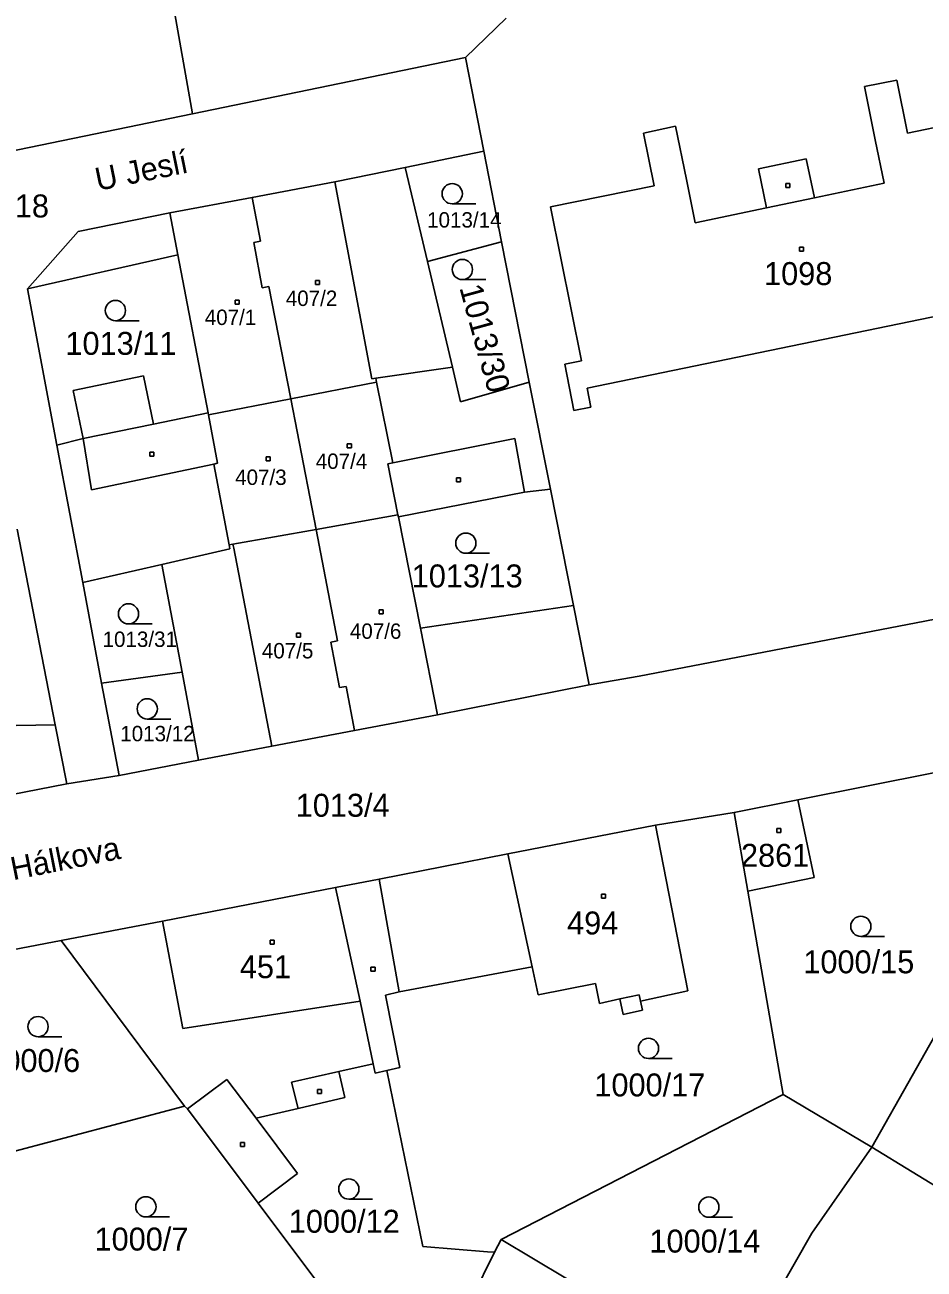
# Model space of a CAD drawing. Extents: x -795483 to -789093, y -1112258 to -1108741.
# Drawn here: x -791912.8 to -791846.2, y -1109964 to -1109871.8 of the extents above; entities that cross this region are included whole.
import ezdxf

# ---------------------------------------------------------------- set-up
doc = ezdxf.new("R2010")
doc.units = 0
for name, color, linetype in [('Vrstva 1', 7, 'Continuous'), ('Vrstva 14', 7, 'Continuous'), ('Vrstva 15', 7, 'Continuous'), ('Vrstva 2', 7, 'Continuous'), ('Vrstva 23', 7, 'Continuous'), ('Vrstva 25', 7, 'Continuous'), ('Vrstva 38', 7, 'Continuous')]:
    doc.layers.add(name, color=color, linetype=linetype)

msp = doc.modelspace()

# ---------------------------------------------------------------- linework, layer by layer
at = {"layer": 'Vrstva 1'}
for p, q in [((-791900.37, -1109878.36), (-791907.26, -1109839.28)), ((-791877.12, -1109871.28), (-791880.14, -1109874.2)), ((-791880.14, -1109874.2), (-791900.37, -1109878.36)), ((-791878.79, -1109881.14), (-791880.14, -1109874.2)), ((-791900.37, -1109878.36), (-791914.88, -1109881.36)), ((-791884.6, -1109882.34), (-791878.79, -1109881.14)), ((-791877.47, -1109887.84), (-791878.79, -1109881.14)), ((-791889.82, -1109883.41), (-791884.6, -1109882.34)), ((-791884.6, -1109882.34), (-791882.95, -1109889.3)), ((-791895.93, -1109884.56), (-791889.82, -1109883.41)), ((-791902.04, -1109885.7), (-791895.93, -1109884.56)), ((-791895.93, -1109884.56), (-791895.33, -1109887.81)), ((-791908.84, -1109887.09), (-791902.04, -1109885.7)), ((-791912.59, -1109891.34), (-791908.84, -1109887.09)), ((-791895.33, -1109887.81), (-791895.82, -1109887.9)), ((-791895.82, -1109887.9), (-791895.19, -1109891.26)), ((-791882.95, -1109889.3), (-791877.47, -1109887.84)), ((-791875.41, -1109898.25), (-791877.47, -1109887.84)), ((-791912.59, -1109891.34), (-791901.45, -1109888.81)), ((-791901.45, -1109888.81), (-791899.21, -1109900.51)), ((-791882.95, -1109889.3), (-791881.1, -1109897.14)), ((-791910.41, -1109902.9), (-791912.59, -1109891.34)), ((-791895.19, -1109891.26), (-791894.7, -1109891.16)), ((-791894.7, -1109891.16), (-791893.08, -1109899.47)), ((-791881.1, -1109897.14), (-791886.79, -1109897.94)), ((-791881.1, -1109897.14), (-791880.5, -1109899.7)), ((-791893.08, -1109899.47), (-791886.73, -1109898.24)), ((-791886.73, -1109898.24), (-791886.79, -1109897.94)), ((-791880.5, -1109899.7), (-791875.41, -1109898.25)), ((-791873.85, -1109906.16), (-791875.41, -1109898.25)), ((-791893.08, -1109899.47), (-791899.18, -1109900.66)), ((-791893.08, -1109899.47), (-791891.21, -1109909.16)), ((-791899.21, -1109900.51), (-791903.24, -1109901.35)), ((-791899.18, -1109900.66), (-791899.21, -1109900.51)), ((-791903.24, -1109901.35), (-791908.45, -1109902.43)), ((-791910.41, -1109902.9), (-791908.45, -1109902.43)), ((-791908.49, -1109913.08), (-791910.41, -1109902.9)), ((-791873.85, -1109906.16), (-791875.76, -1109906.39)), ((-791872.14, -1109914.79), (-791873.85, -1109906.16)), ((-791875.76, -1109906.39), (-791885.11, -1109908.23)), ((-791891.21, -1109909.16), (-791885.14, -1109908.08)), ((-791885.14, -1109908.08), (-791885.11, -1109908.23)), ((-791885.11, -1109908.23), (-791883.48, -1109916.48)), ((-791913.34, -1109909.14), (-791910.53, -1109923.63)), ((-791891.21, -1109909.16), (-791897.36, -1109910.25)), ((-791889.61, -1109917.4), (-791891.21, -1109909.16)), ((-791897.59, -1109910.6), (-791902.63, -1109911.75)), ((-791897.65, -1109910.3), (-791897.36, -1109910.25)), ((-791897.65, -1109910.3), (-791897.59, -1109910.6)), ((-791902.63, -1109911.75), (-791908.49, -1109913.08)), ((-791901.13, -1109919.73), (-791902.63, -1109911.75)), ((-791907.09, -1109920.54), (-791908.49, -1109913.08)), ((-791831.63, -1109913.16), (-791867.26, -1109920.02)), ((-791883.48, -1109916.48), (-791872.14, -1109914.79)), ((-791870.98, -1109920.67), (-791872.14, -1109914.79)), ((-791890.1, -1109917.5), (-791889.61, -1109917.4)), ((-791889.46, -1109920.87), (-791890.1, -1109917.5)), ((-791907.09, -1109920.54), (-791901.13, -1109919.73)), ((-791901.13, -1109919.73), (-791899.91, -1109926.25)), ((-791867.26, -1109920.02), (-791870.98, -1109920.67)), ((-791905.8, -1109927.38), (-791907.09, -1109920.54)), ((-791888.97, -1109920.78), (-791889.46, -1109920.87)), ((-791888.35, -1109924.05), (-791888.97, -1109920.78)), ((-791870.98, -1109920.67), (-791882.21, -1109922.89)), ((-791910.53, -1109923.63), (-791923.93, -1109923.9)), ((-791910.53, -1109923.63), (-791909.68, -1109928)), ((-791882.21, -1109922.89), (-791888.35, -1109924.05)), ((-791894.49, -1109925.21), (-791888.35, -1109924.05)), ((-791894.49, -1109925.21), (-791899.91, -1109926.25)), ((-791899.91, -1109926.25), (-791905.8, -1109927.38)), ((-791905.8, -1109927.38), (-791909.68, -1109928)), ((-791845.34, -1109927.17), (-791855.51, -1109929.19)), ((-791909.68, -1109928), (-791922.68, -1109930.52)), ((-791855.51, -1109929.19), (-791860.23, -1109930.13)), ((-791854.32, -1109934.94), (-791855.51, -1109929.19)), ((-791866.06, -1109931.07), (-791860.23, -1109930.13)), ((-791860.23, -1109930.13), (-791859.22, -1109935.95)), ((-791877, -1109933.2), (-791866.06, -1109931.07)), ((-791863.67, -1109943.34), (-791866.06, -1109931.07)), ((-791886.54, -1109935.06), (-791877, -1109933.2)), ((-791902.57, -1109938.17), (-791889.76, -1109935.69)), ((-791889.76, -1109935.69), (-791886.54, -1109935.06)), ((-791887.95, -1109944.11), (-791889.76, -1109935.69)), ((-791859.22, -1109935.95), (-791854.32, -1109934.94)), ((-791859.22, -1109935.95), (-791856.6, -1109951.03)), ((-791910.09, -1109939.61), (-791902.57, -1109938.17)), ((-791922, -1109941.91), (-791910.09, -1109939.61)), ((-791910.09, -1109939.61), (-791900.95, -1109951.88)), ((-791885.05, -1109943.42), (-791875.21, -1109941.55)), ((-791875.21, -1109941.55), (-791874.76, -1109943.64)), ((-791874.76, -1109943.64), (-791870.51, -1109942.8)), ((-791870.51, -1109942.8), (-791870.22, -1109944.27)), ((-791886.06, -1109943.66), (-791885.05, -1109943.42)), ((-791885, -1109949.03), (-791886.06, -1109943.66)), ((-791870.22, -1109944.27), (-791868.7, -1109943.94)), ((-791868.7, -1109943.94), (-791868.46, -1109945.08)), ((-791867.18, -1109944.1), (-791863.67, -1109943.34)), ((-791850.04, -1109954.93), (-791843.72, -1109943.73)), ((-791886.97, -1109948.74), (-791887.95, -1109944.11)), ((-791868.46, -1109945.08), (-791867.03, -1109944.77)), ((-791867.03, -1109944.77), (-791867.18, -1109944.1)), ((-791886.97, -1109948.74), (-791889.52, -1109949.32)), ((-791889.52, -1109949.32), (-791889.07, -1109951.24)), ((-791886.82, -1109949.43), (-791886.97, -1109948.74)), ((-791886.82, -1109949.43), (-791885.96, -1109949.24)), ((-791885, -1109949.03), (-791885.96, -1109949.24)), ((-791885.96, -1109949.24), (-791883.3, -1109962.28)), ((-791889.07, -1109951.24), (-791892.52, -1109952.05)), ((-791877.5, -1109961.76), (-791856.6, -1109951.03)), ((-791856.6, -1109951.03), (-791850.04, -1109954.93)), ((-791900.95, -1109951.88), (-791914.35, -1109955.43)), ((-791900.95, -1109951.88), (-791900.73, -1109952.09)), ((-791895.5, -1109959.06), (-791900.73, -1109952.09)), ((-791892.52, -1109952.05), (-791895.64, -1109952.78)), ((-791895.64, -1109952.78), (-791892.58, -1109956.86)), ((-791850.04, -1109954.93), (-791854.48, -1109961.3)), ((-791850.04, -1109954.93), (-791835.59, -1109963.73)), ((-791892.58, -1109956.86), (-791895.5, -1109959.06)), ((-791895.5, -1109959.06), (-791890.42, -1109965.87)), ((-791854.48, -1109961.3), (-791859.68, -1109970.42)), ((-791883.3, -1109962.28), (-791878.51, -1109962.67)), ((-791877.5, -1109961.76), (-791877.98, -1109962.71)), ((-791877.5, -1109961.76), (-791863.06, -1109970.36)), ((-791881.87, -1109970.5), (-791877.98, -1109962.71)), ((-791878.51, -1109962.67), (-791877.98, -1109962.71))]:
    msp.add_line(p, q, dxfattribs=at)
at = {"layer": 'Vrstva 2'}
for p, q in [((-791850.59, -1109876.34), (-791848.19, -1109875.88)), ((-791849.78, -1109880.28), (-791850.59, -1109876.34)), ((-791848.19, -1109875.88), (-791847.39, -1109879.79)), ((-791847.39, -1109879.79), (-791839.67, -1109878.21)), ((-791866.96, -1109879.79), (-791864.57, -1109879.28)), ((-791864.57, -1109879.28), (-791863.77, -1109883.22)), ((-791866.16, -1109883.71), (-791866.96, -1109879.79)), ((-791849.12, -1109883.51), (-791849.78, -1109880.28)), ((-791858.43, -1109882.45), (-791854.89, -1109881.71)), ((-791854.89, -1109881.71), (-791854.29, -1109884.59)), ((-791857.83, -1109885.32), (-791858.43, -1109882.45)), ((-791887.07, -1109897.99), (-791889.82, -1109883.41)), ((-791873.83, -1109885.26), (-791866.16, -1109883.71)), ((-791863.77, -1109883.22), (-791863.12, -1109886.43)), ((-791854.29, -1109884.59), (-791849.12, -1109883.51)), ((-791857.83, -1109885.32), (-791854.29, -1109884.59)), ((-791901.45, -1109888.81), (-791902.04, -1109885.7)), ((-791871.54, -1109896.67), (-791873.83, -1109885.26)), ((-791863.12, -1109886.43), (-791857.83, -1109885.32)), ((-791836.95, -1109891.63), (-791871.13, -1109898.68)), ((-791872.78, -1109896.92), (-791871.54, -1109896.67)), ((-791872.1, -1109900.35), (-791872.78, -1109896.92)), ((-791909.19, -1109898.86), (-791903.98, -1109897.78)), ((-791903.98, -1109897.78), (-791903.24, -1109901.35)), ((-791886.79, -1109897.94), (-791887.07, -1109897.99)), ((-791886.73, -1109898.24), (-791885.51, -1109904.21)), ((-791871.13, -1109898.68), (-791870.85, -1109900.1)), ((-791908.45, -1109902.43), (-791909.19, -1109898.86)), ((-791899.18, -1109900.66), (-791898.5, -1109904.25)), ((-791870.85, -1109900.1), (-791872.1, -1109900.35)), ((-791907.84, -1109906.23), (-791908.45, -1109902.43)), ((-791885.51, -1109904.21), (-791876.47, -1109902.43)), ((-791876.47, -1109902.43), (-791875.76, -1109906.39)), ((-791898.77, -1109904.31), (-791907.84, -1109906.23)), ((-791898.77, -1109904.31), (-791898.5, -1109904.25)), ((-791897.65, -1109910.3), (-791898.77, -1109904.31)), ((-791885.51, -1109904.21), (-791885.89, -1109904.29)), ((-791885.89, -1109904.29), (-791885.14, -1109908.08)), ((-791897.3, -1109910.54), (-791897.36, -1109910.25)), ((-791894.49, -1109925.21), (-791897.3, -1109910.54)), ((-791883.48, -1109916.48), (-791882.21, -1109922.89)), ((-791877, -1109933.2), (-791875.21, -1109941.55)), ((-791886.54, -1109935.06), (-791885.05, -1109943.42)), ((-791901.07, -1109946.12), (-791902.57, -1109938.17)), ((-791868.7, -1109943.94), (-791867.28, -1109943.63)), ((-791867.28, -1109943.63), (-791867.18, -1109944.1)), ((-791887.95, -1109944.11), (-791901.07, -1109946.12)), ((-791889.52, -1109949.32), (-791893.02, -1109950.11)), ((-791900.73, -1109952.09), (-791897.81, -1109949.9)), ((-791897.81, -1109949.9), (-791895.64, -1109952.78)), ((-791893.02, -1109950.11), (-791892.52, -1109952.05))]:
    msp.add_line(p, q, dxfattribs=at)
at = {"layer": 'Vrstva 23'}
for p, q in [((-791881.12, -1109885.03), (-791879.37, -1109885.03)), ((-791880.37, -1109890.65), (-791878.62, -1109890.65)), ((-791906.07, -1109893.69), (-791904.32, -1109893.69)), ((-791880.11, -1109910.92), (-791878.36, -1109910.92)), ((-791905.1, -1109916.16), (-791903.35, -1109916.16)), ((-791903.71, -1109923.2), (-791901.96, -1109923.2)), ((-791850.85, -1109939.31), (-791849.1, -1109939.31)), ((-791911.8, -1109946.74), (-791910.05, -1109946.74)), ((-791866.58, -1109948.35), (-791864.83, -1109948.35)), ((-791888.78, -1109958.77), (-791887.03, -1109958.77)), ((-791903.81, -1109960.09), (-791902.06, -1109960.09)), ((-791862.11, -1109960.11), (-791860.36, -1109960.11))]:
    msp.add_line(p, q, dxfattribs=at)
for centre in [(-791881.12, -1109884.28), (-791880.37, -1109889.9), (-791906.07, -1109892.94), (-791880.11, -1109910.17), (-791905.1, -1109915.41), (-791903.71, -1109922.45), (-791850.85, -1109938.56), (-791911.8, -1109945.99), (-791866.58, -1109947.6), (-791888.78, -1109958.02), (-791903.81, -1109959.34), (-791862.11, -1109959.36)]:
    msp.add_circle(centre, 0.75, dxfattribs=at)
at = {"layer": 'Vrstva 25'}
for p, q in [((-791856.4, -1109883.53), (-791856.1, -1109883.53)), ((-791856.4, -1109883.83), (-791856.4, -1109883.53)), ((-791856.1, -1109883.83), (-791856.4, -1109883.83)), ((-791856.1, -1109883.53), (-791856.1, -1109883.83)), ((-791855.39, -1109888.24), (-791855.09, -1109888.24)), ((-791855.39, -1109888.54), (-791855.39, -1109888.24)), ((-791855.09, -1109888.54), (-791855.39, -1109888.54)), ((-791855.09, -1109888.24), (-791855.09, -1109888.54)), ((-791891.25, -1109890.71), (-791890.95, -1109890.71)), ((-791891.25, -1109891.01), (-791891.25, -1109890.71)), ((-791890.95, -1109891.01), (-791891.25, -1109891.01)), ((-791890.95, -1109890.71), (-791890.95, -1109891.01)), ((-791897.21, -1109892.17), (-791896.91, -1109892.17)), ((-791897.21, -1109892.47), (-791897.21, -1109892.17)), ((-791896.91, -1109892.17), (-791896.91, -1109892.47)), ((-791896.91, -1109892.47), (-791897.21, -1109892.47)), ((-791903.52, -1109903.42), (-791903.22, -1109903.42)), ((-791903.52, -1109903.72), (-791903.52, -1109903.42)), ((-791903.22, -1109903.42), (-791903.22, -1109903.72)), ((-791888.89, -1109902.81), (-791888.59, -1109902.81)), ((-791888.89, -1109903.11), (-791888.89, -1109902.81)), ((-791888.59, -1109903.11), (-791888.89, -1109903.11)), ((-791888.59, -1109902.81), (-791888.59, -1109903.11)), ((-791903.22, -1109903.72), (-791903.52, -1109903.72)), ((-791894.91, -1109903.78), (-791894.61, -1109903.78)), ((-791894.91, -1109904.08), (-791894.91, -1109903.78)), ((-791894.61, -1109904.08), (-791894.91, -1109904.08)), ((-791894.61, -1109903.78), (-791894.61, -1109904.08)), ((-791880.8, -1109905.33), (-791880.5, -1109905.33)), ((-791880.8, -1109905.63), (-791880.8, -1109905.33)), ((-791880.5, -1109905.63), (-791880.8, -1109905.63)), ((-791880.5, -1109905.33), (-791880.5, -1109905.63)), ((-791886.54, -1109915.12), (-791886.24, -1109915.12)), ((-791886.54, -1109915.42), (-791886.54, -1109915.12)), ((-791886.24, -1109915.12), (-791886.24, -1109915.42)), ((-791886.24, -1109915.42), (-791886.54, -1109915.42)), ((-791892.66, -1109916.84), (-791892.36, -1109916.84)), ((-791892.66, -1109917.14), (-791892.66, -1109916.84)), ((-791892.36, -1109917.14), (-791892.66, -1109917.14)), ((-791892.36, -1109916.84), (-791892.36, -1109917.14)), ((-791857.08, -1109931.31), (-791856.78, -1109931.31)), ((-791857.08, -1109931.61), (-791857.08, -1109931.31)), ((-791856.78, -1109931.61), (-791857.08, -1109931.61)), ((-791856.78, -1109931.31), (-791856.78, -1109931.61)), ((-791870.06, -1109936.17), (-791869.76, -1109936.17)), ((-791870.06, -1109936.47), (-791870.06, -1109936.17)), ((-791869.76, -1109936.47), (-791870.06, -1109936.47)), ((-791869.76, -1109936.17), (-791869.76, -1109936.47)), ((-791894.61, -1109939.59), (-791894.31, -1109939.59)), ((-791894.61, -1109939.89), (-791894.61, -1109939.59)), ((-791894.31, -1109939.89), (-791894.61, -1109939.89)), ((-791894.31, -1109939.59), (-791894.31, -1109939.89)), ((-791887.14, -1109941.59), (-791886.84, -1109941.59)), ((-791887.14, -1109941.89), (-791887.14, -1109941.59)), ((-791886.84, -1109941.89), (-791887.14, -1109941.89)), ((-791886.84, -1109941.59), (-791886.84, -1109941.89)), ((-791891.11, -1109950.64), (-791890.81, -1109950.64)), ((-791891.11, -1109950.94), (-791891.11, -1109950.64)), ((-791890.81, -1109950.94), (-791891.11, -1109950.94)), ((-791890.81, -1109950.64), (-791890.81, -1109950.94)), ((-791896.8, -1109954.58), (-791896.5, -1109954.58)), ((-791896.8, -1109954.88), (-791896.8, -1109954.58)), ((-791896.5, -1109954.88), (-791896.8, -1109954.88)), ((-791896.5, -1109954.58), (-791896.5, -1109954.88))]:
    msp.add_line(p, q, dxfattribs=at)

# ---------------------------------------------------------------- texts
at = {"layer": 'Vrstva 14'}
for s, height, p in [('1013/18', 1.7, (-791919.208, -1109886.04)), ('1013/14', 1.14, (-791882.98, -1109886.79)), ('1013/11', 1.7, (-791909.772, -1109896.22)), ('1013/13', 1.7, (-791884.119, -1109913.45)), ('1013/31', 1.14, (-791907.02, -1109917.86)), ('1013/12', 1.14, (-791905.71, -1109924.85)), ('1013/4', 1.7, (-791892.711, -1109930.44)), ('1000/15', 1.7, (-791855.11, -1109942.04)), ('1000/6', 1.7, (-791915.631, -1109949.35)), ('1000/17', 1.7, (-791870.59, -1109951.16)), ('1000/12', 1.7, (-791893.224, -1109961.26)), ('1000/7', 1.7, (-791907.617, -1109962.58)), ('1000/14', 1.7, (-791866.51, -1109962.73))]:
    msp.add_text(s, height=height, dxfattribs=at).set_placement(p)
msp.add_text('1013/30', height=1.7, rotation=285.39477, dxfattribs=at).set_placement((-791880.6, -1109891.24))
at = {"layer": 'Vrstva 15'}
for s, height, p in [('1098', 1.7, (-791858.019, -1109891.05)), ('407/2', 1.14, (-791893.45, -1109892.6)), ('407/1', 1.14, (-791899.45, -1109894.01)), ('407/4', 1.14, (-791891.23, -1109904.67)), ('407/3', 1.14, (-791897.2, -1109905.86)), ('407/6', 1.14, (-791888.7, -1109917.26)), ('407/5', 1.14, (-791895.22, -1109918.71)), ('2861', 1.7, (-791859.729, -1109934.15)), ('494', 1.7, (-791872.608, -1109939.16)), ('451', 1.7, (-791896.852, -1109942.4))]:
    msp.add_text(s, height=height, dxfattribs=at).set_placement(p)
at = {"layer": 'Vrstva 38'}
for s, rotation, p in [('U Jeslí', 11.49741, (-791907.38, -1109884.08)), ('Hálkova', 11.28888, (-791913.65, -1109935.15))]:
    msp.add_text(s, height=1.7, rotation=rotation, dxfattribs=at).set_placement(p)

doc.saveas('drawing.dxf')
